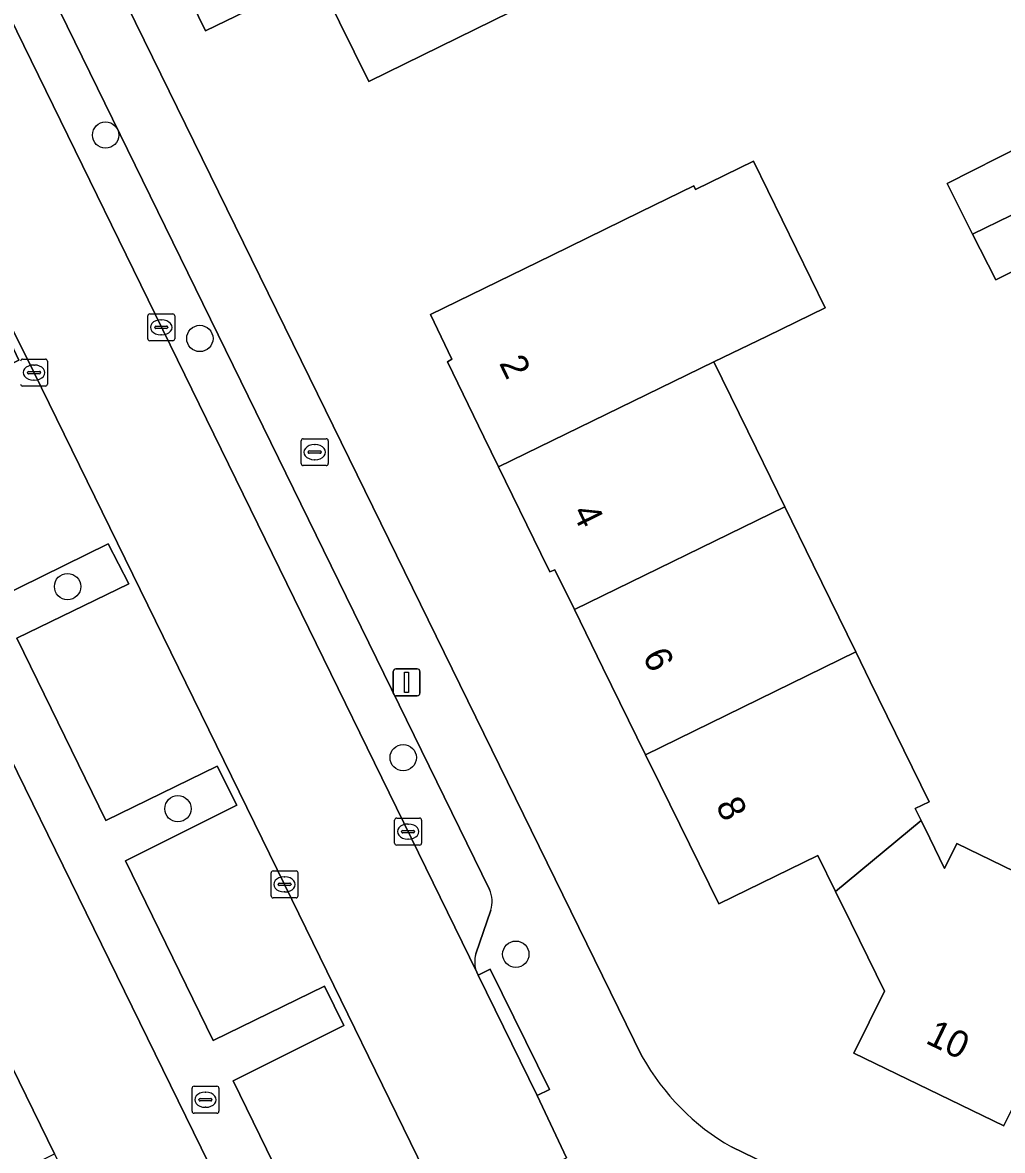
# Model space of a CAD drawing. Extents: x 160455 to 162082, y 388339 to 389736.
# Drawn here: x 161163.46 to 161199.87, y 388780.1 to 388822.01 of the extents above; entities that cross this region are included whole.
import ezdxf

# ---------------------------------------------------------------- set-up
doc = ezdxf.new("R2010")
doc.units = 0
for name, color, linetype in [('IMGEO_Boom', 7, 'Continuous'), ('IMGEO_Brandkraan', 7, 'Continuous'), ('IMGEO_Erf', 7, 'Continuous'), ('IMGEO_Kolk', 7, 'Continuous'), ('IMGEO_Lichtmast', 7, 'Continuous'), ('IMGEO_Muur', 7, 'Continuous'), ('IMGEO_Pand', 7, 'Continuous'), ('IMGEO_Pand_nummerreeks', 7, 'Continuous'), ('IMGEO_Parkeervlak_open', 7, 'Continuous'), ('IMGEO_Rijbaan_lokaal_gesloten', 7, 'Continuous'), ('IMGEO_Voetpad_open', 7, 'Continuous')]:
    doc.layers.add(name, color=color, linetype=linetype)

msp = doc.modelspace()

# ---------------------------------------------------------------- linework, layer by layer
at = {"layer": 'IMGEO_Boom'}
for centre in [(161166.547, 388817.834), (161170.049, 388810.274), (161165.134, 388801.053), (161177.603, 388794.697), (161169.234, 388792.799), (161181.787, 388787.392)]:
    msp.add_circle(centre, 0.489, dxfattribs=at)
at = {"layer": 'IMGEO_Brandkraan'}
for p, q in [((161173.816, 388805.624), (161173.816, 388806.476)), ((161173.891, 388806.55), (161174.743, 388806.55)), ((161174.304, 388806.33), (161174.329, 388806.33)), ((161174.817, 388806.476), (161174.817, 388805.624)), ((161174.075, 388806.044), (161174.075, 388806.056)), ((161174.513, 388806.007), (161174.115, 388806.007)), ((161174.118, 388806.093), (161174.516, 388806.093)), ((161174.559, 388806.056), (161174.559, 388806.044)), ((161174.743, 388805.55), (161173.891, 388805.55)), ((161174.327, 388805.77), (161174.302, 388805.77)), ((161169.757, 388781.557), (161169.757, 388782.409)), ((161169.832, 388782.483), (161170.684, 388782.483)), ((161170.758, 388782.409), (161170.758, 388781.557)), ((161170.016, 388781.977), (161170.016, 388781.989)), ((161170.059, 388782.026), (161170.457, 388782.026)), ((161170.245, 388782.263), (161170.27, 388782.263)), ((161170.5, 388781.989), (161170.5, 388781.977)), ((161170.454, 388781.94), (161170.056, 388781.94)), ((161170.268, 388781.703), (161170.243, 388781.703)), ((161170.684, 388781.483), (161169.832, 388781.483))]:
    msp.add_line(p, q, dxfattribs=at)
for points in [[(161173.816, 388805.624), (161173.816, 388806.476)], [(161173.891, 388806.55), (161174.743, 388806.55)], [(161174.817, 388806.476), (161174.817, 388805.624)], [(161174.743, 388805.55), (161173.891, 388805.55)], [(161169.757, 388781.557), (161169.757, 388782.409)], [(161169.832, 388782.483), (161170.684, 388782.483)], [(161170.758, 388782.409), (161170.758, 388781.557)], [(161170.684, 388781.483), (161169.832, 388781.483)]]:
    msp.add_lwpolyline(points, dxfattribs=at)
for centre, radius, start, end in [((161173.893, 388806.474), 0.0765, 91.552, 178.448), ((161173.893, 388806.474), 0.0765, 91.552, 178.448), ((161174.741, 388806.474), 0.0765, 1.552, 88.448), ((161174.741, 388806.474), 0.0765, 1.552, 88.448), ((161174.115, 388806.053), 0.0403, 85.8775, 175.7526), ((161174.112, 388806.043), 0.0366, 178.938, 274.7102), ((161174.516, 388806.05), 0.043, 264.8664, 352.4533), ((161174.52, 388806.055), 0.0386, 1.7309, 96.639), ((161173.893, 388805.626), 0.0765, 181.552, 268.448), ((161173.893, 388805.626), 0.0765, 181.552, 268.448), ((161174.741, 388805.626), 0.0765, 271.552, 358.448), ((161174.741, 388805.626), 0.0765, 271.552, 358.448), ((161169.834, 388782.407), 0.0765, 91.552, 178.448), ((161169.834, 388782.407), 0.0765, 91.552, 178.448), ((161170.682, 388782.407), 0.0765, 1.552, 88.448), ((161170.682, 388782.407), 0.0765, 1.552, 88.448), ((161170.056, 388781.986), 0.0403, 85.8775, 175.7526), ((161170.053, 388781.976), 0.0366, 178.938, 274.7102), ((161170.457, 388781.983), 0.043, 264.8664, 352.4533), ((161170.461, 388781.988), 0.0386, 1.7309, 96.639), ((161169.834, 388781.559), 0.0765, 181.552, 268.448), ((161169.834, 388781.559), 0.0765, 181.552, 268.448), ((161170.682, 388781.559), 0.0765, 271.552, 358.448), ((161170.682, 388781.559), 0.0765, 271.552, 358.448)]:
    msp.add_arc(centre, radius, start, end, dxfattribs=at)
for centre, major_axis, ratio, start_param, end_param in [((161174.303, 388806.05), (-0.387, 0.002), 0.722429, 4.712389, 7.853982), ((161174.328, 388806.05), (-0.39, 0.002), 0.717154, 1.570796, 4.712389), ((161170.244, 388781.983), (-0.387, 0.002), 0.722429, 4.712389, 7.853982), ((161170.269, 388781.983), (-0.39, 0.002), 0.717154, 1.570796, 4.712389)]:
    msp.add_ellipse(centre, major_axis=major_axis, ratio=ratio, start_param=start_param, end_param=end_param, dxfattribs=at)
at = {"layer": 'IMGEO_Erf'}
for points in [[(161163.955, 388829.586), (161164.513, 388828.446), (161168.285, 388820.734), (161174.119, 388808.827), (161186.487, 388783.582)], [(161174.412, 388823.728), (161170.264, 388821.701), (161167.422, 388827.533)], [(161181.607, 388822.409), (161176.325, 388819.822), (161174.698, 388823.144)], [(161202.297, 388813.799), (161199.619, 388812.449), (161198.759, 388814.156), (161197.812, 388816.035), (161200.649, 388817.466)], [(161199.92, 388781.009), (161194.35, 388783.71), (161195.481, 388786.019), (161194.244, 388788.542), (161193.668, 388789.718), (161193.008, 388791.065), (161189.325, 388789.261), (161187.149, 388793.704), (161186.608, 388794.807), (161185.025, 388798.039), (161183.965, 388800.204), (161183.242, 388801.68), (161183.052, 388801.596), (161182.717, 388802.284), (161181.147, 388805.507), (161180.603, 388806.623), (161179.247, 388809.405), (161179.415, 388809.51), (161178.619, 388811.161), (161183.111, 388813.358), (161186.423, 388814.978), (161188.397, 388815.943), (161188.459, 388815.816), (161190.614, 388816.869), (161193.28, 388811.417), (161191.123, 388810.366), (161189.148, 388809.404), (161190.714, 388806.2), (161191.78, 388804.02), (161192.834, 388801.864), (161194.417, 388798.627), (161194.954, 388797.527), (161197.139, 388793.057), (161196.627, 388792.807), (161196.847, 388792.358), (161197.164, 388791.71), (161197.716, 388790.583), (161198.168, 388791.505), (161203.738, 388788.804)], [(161150.291, 388816.315), (161142.481, 388812.499), (161142.443, 388812.577), (161141.165, 388811.947), (161141.631, 388811.003), (161142.904, 388811.632), (161147.915, 388814.108), (161150.398, 388809.043), (161152.766, 388804.212), (161155.156, 388799.337), (161157.529, 388794.497), (161159.906, 388789.648), (161162.274, 388784.817), (161164.651, 388779.969), (161167.054, 388775.066), (161169.458, 388770.163), (161171.375, 388766.291), (161175.253, 388764.406), (161180.119, 388762.042), (161184.994, 388759.672), (161189.859, 388757.308), (161194.707, 388754.952), (161199.618, 388752.565), (161204.511, 388750.188)], [(161214.946, 388750), (161175.501, 388769.165), (161152.729, 388815.657)], [(161189.797, 388780.231), (161252.051, 388750), (161259.191, 388746.533)]]:
    msp.add_lwpolyline(points, dxfattribs=at)
msp.add_arc((161194.18, 388787.871), 8.808, 209.1393, 240.1553, dxfattribs=at)
at = {"layer": 'IMGEO_Kolk'}
for p, q in [((161168.113, 388810.261), (161168.113, 388811.113)), ((161168.188, 388811.187), (161169.04, 388811.187)), ((161168.601, 388810.967), (161168.626, 388810.967)), ((161169.114, 388811.113), (161169.114, 388810.261)), ((161168.372, 388810.681), (161168.372, 388810.693)), ((161168.81, 388810.644), (161168.412, 388810.644)), ((161168.415, 388810.73), (161168.813, 388810.73)), ((161168.856, 388810.693), (161168.856, 388810.681)), ((161169.04, 388810.187), (161168.188, 388810.187)), ((161168.624, 388810.407), (161168.599, 388810.407)), ((161163.462, 388809.507), (161164.314, 388809.507)), ((161163.875, 388809.287), (161163.9, 388809.287)), ((161164.388, 388809.433), (161164.388, 388808.581)), ((161163.646, 388809.001), (161163.646, 388809.013)), ((161164.084, 388808.964), (161163.686, 388808.964)), ((161163.689, 388809.05), (161164.087, 388809.05)), ((161164.13, 388809.013), (161164.13, 388809.001)), ((161164.314, 388808.507), (161163.462, 388808.507)), ((161163.898, 388808.727), (161163.873, 388808.727)), ((161177.361, 388792.449), (161178.213, 388792.449)), ((161177.286, 388791.523), (161177.286, 388792.375)), ((161177.774, 388792.229), (161177.799, 388792.229)), ((161178.287, 388792.375), (161178.287, 388791.523)), ((161177.545, 388791.943), (161177.545, 388791.955)), ((161177.983, 388791.906), (161177.585, 388791.906)), ((161177.588, 388791.992), (161177.986, 388791.992)), ((161177.797, 388791.669), (161177.772, 388791.669)), ((161178.029, 388791.955), (161178.029, 388791.943)), ((161178.213, 388791.449), (161177.361, 388791.449)), ((161172.694, 388789.56), (161172.694, 388790.412)), ((161172.769, 388790.486), (161173.621, 388790.486)), ((161173.695, 388790.412), (161173.695, 388789.56)), ((161172.953, 388789.98), (161172.953, 388789.992)), ((161173.391, 388789.943), (161172.993, 388789.943)), ((161172.996, 388790.029), (161173.394, 388790.029)), ((161173.182, 388790.266), (161173.207, 388790.266)), ((161173.437, 388789.992), (161173.437, 388789.98)), ((161173.205, 388789.706), (161173.18, 388789.706)), ((161173.621, 388789.486), (161172.769, 388789.486))]:
    msp.add_line(p, q, dxfattribs=at)
for points in [[(161168.113, 388810.261), (161168.113, 388811.113)], [(161168.188, 388811.187), (161169.04, 388811.187)], [(161169.114, 388811.113), (161169.114, 388810.261)], [(161169.04, 388810.187), (161168.188, 388810.187)], [(161163.462, 388809.507), (161164.314, 388809.507)], [(161164.388, 388809.433), (161164.388, 388808.581)], [(161164.314, 388808.507), (161163.462, 388808.507)], [(161177.361, 388792.449), (161178.213, 388792.449)], [(161177.286, 388791.523), (161177.286, 388792.375)], [(161178.287, 388792.375), (161178.287, 388791.523)], [(161178.213, 388791.449), (161177.361, 388791.449)], [(161172.694, 388789.56), (161172.694, 388790.412)], [(161172.769, 388790.486), (161173.621, 388790.486)], [(161173.695, 388790.412), (161173.695, 388789.56)], [(161173.621, 388789.486), (161172.769, 388789.486)]]:
    msp.add_lwpolyline(points, dxfattribs=at)
for centre, radius, start, end in [((161168.19, 388811.111), 0.0765, 91.552, 178.448), ((161168.19, 388811.111), 0.0765, 91.552, 178.448), ((161169.038, 388811.111), 0.0765, 1.552, 88.448), ((161169.038, 388811.111), 0.0765, 1.552, 88.448), ((161168.412, 388810.69), 0.0403, 85.8775, 175.7526), ((161168.409, 388810.68), 0.0366, 178.938, 274.7102), ((161168.813, 388810.687), 0.043, 264.8664, 352.4533), ((161168.817, 388810.692), 0.0386, 1.7309, 96.639), ((161168.19, 388810.263), 0.0765, 181.552, 268.448), ((161168.19, 388810.263), 0.0765, 181.552, 268.448), ((161169.038, 388810.263), 0.0765, 271.552, 358.448), ((161169.038, 388810.263), 0.0765, 271.552, 358.448), ((161163.464, 388809.431), 0.0765, 91.552, 178.448), ((161163.464, 388809.431), 0.0765, 91.552, 178.448), ((161164.312, 388809.431), 0.0765, 1.552, 88.448), ((161164.312, 388809.431), 0.0765, 1.552, 88.448), ((161163.686, 388809.01), 0.0403, 85.8775, 175.7526), ((161163.683, 388809), 0.0366, 178.938, 274.7102), ((161164.087, 388809.007), 0.043, 264.8664, 352.4533), ((161164.091, 388809.012), 0.0386, 1.7309, 96.639), ((161163.464, 388808.583), 0.0765, 181.552, 268.448), ((161163.464, 388808.583), 0.0765, 181.552, 268.448), ((161164.312, 388808.583), 0.0765, 271.552, 358.448), ((161164.312, 388808.583), 0.0765, 271.552, 358.448), ((161177.363, 388792.373), 0.0765, 91.552, 178.448), ((161177.363, 388792.373), 0.0765, 91.552, 178.448), ((161178.211, 388792.373), 0.0765, 1.552, 88.448), ((161178.211, 388792.373), 0.0765, 1.552, 88.448), ((161177.585, 388791.952), 0.0403, 85.8775, 175.7526), ((161177.582, 388791.942), 0.0366, 178.938, 274.7102), ((161177.986, 388791.949), 0.043, 264.8664, 352.4533), ((161177.99, 388791.954), 0.0386, 1.7309, 96.639), ((161177.363, 388791.525), 0.0765, 181.552, 268.448), ((161177.363, 388791.525), 0.0765, 181.552, 268.448), ((161178.211, 388791.525), 0.0765, 271.552, 358.448), ((161178.211, 388791.525), 0.0765, 271.552, 358.448), ((161172.771, 388790.41), 0.0765, 91.552, 178.448), ((161172.771, 388790.41), 0.0765, 91.552, 178.448), ((161173.619, 388790.41), 0.0765, 1.552, 88.448), ((161173.619, 388790.41), 0.0765, 1.552, 88.448), ((161172.993, 388789.989), 0.0403, 85.8775, 175.7526), ((161172.99, 388789.979), 0.0366, 178.938, 274.7102), ((161173.394, 388789.986), 0.043, 264.8664, 352.4533), ((161173.398, 388789.991), 0.0386, 1.7309, 96.639), ((161172.771, 388789.562), 0.0765, 181.552, 268.448), ((161172.771, 388789.562), 0.0765, 181.552, 268.448), ((161173.619, 388789.562), 0.0765, 271.552, 358.448), ((161173.619, 388789.562), 0.0765, 271.552, 358.448)]:
    msp.add_arc(centre, radius, start, end, dxfattribs=at)
for centre, major_axis, ratio, start_param, end_param in [((161168.6, 388810.687), (-0.387, 0.002), 0.722429, 4.712389, 7.853982), ((161168.625, 388810.687), (-0.39, 0.002), 0.717154, 1.570796, 4.712389), ((161163.874, 388809.007), (-0.387, 0.002), 0.722429, 4.712389, 7.853982), ((161163.899, 388809.007), (-0.39, 0.002), 0.717154, 1.570796, 4.712389), ((161177.773, 388791.949), (-0.387, 0.002), 0.722429, 4.712389, 7.853982), ((161177.798, 388791.949), (-0.39, 0.002), 0.717154, 1.570796, 4.712389), ((161173.181, 388789.986), (-0.387, 0.002), 0.722429, 4.712389, 7.853982), ((161173.206, 388789.986), (-0.39, 0.002), 0.717154, 1.570796, 4.712389)]:
    msp.add_ellipse(centre, major_axis=major_axis, ratio=ratio, start_param=start_param, end_param=end_param, dxfattribs=at)
at = {"layer": 'IMGEO_Lichtmast'}
for p, q in [((161177.236, 388797.099), (161177.236, 388797.899)), ((161177.236, 388797.899), (161177.236, 388797.099)), ((161177.336, 388797.999), (161178.126, 388797.999)), ((161178.126, 388797.999), (161177.336, 388797.999)), ((161178.226, 388797.899), (161178.226, 388797.099)), ((161178.226, 388797.099), (161178.226, 388797.899)), ((161178.126, 388796.999), (161177.336, 388796.999)), ((161177.336, 388796.999), (161178.126, 388796.999))]:
    msp.add_line(p, q, dxfattribs=at)
msp.add_lwpolyline([(161177.656, 388797.874), (161177.806, 388797.874), (161177.806, 388797.124), (161177.656, 388797.124), (161177.656, 388797.874)], dxfattribs=at)
for centre, start, end in [((161177.336, 388797.899), 90, 180), ((161177.336, 388797.899), 90, 180), ((161178.126, 388797.899), 0, 90), ((161178.126, 388797.899), 360, 90), ((161177.336, 388797.099), 180, 270), ((161177.336, 388797.099), 180, 270), ((161178.126, 388797.099), 270, 0), ((161178.126, 388797.099), 270, 0)]:
    msp.add_arc(centre, 0.1, start, end, dxfattribs=at)
at = {"layer": 'IMGEO_Muur'}
msp.add_lwpolyline([(161168.285, 388820.734), (161174.119, 388808.827)], dxfattribs=at)
at = {"layer": 'IMGEO_Pand'}
for points in [[(161179.987, 388825.728), (161175.575, 388834.728), (161170.276, 388832.139), (161171.538, 388829.505), (161167.422, 388827.533), (161170.264, 388821.701), (161174.412, 388823.728), (161174.698, 388823.144), (161176.325, 388819.822), (161181.607, 388822.409)], [(161200.692, 388817.38), (161200.649, 388817.466), (161197.812, 388816.035), (161198.759, 388814.156), (161201.602, 388815.533), (161201.063, 388816.645)], [(161186.423, 388814.978), (161183.111, 388813.358), (161178.619, 388811.161), (161179.415, 388809.51), (161179.247, 388809.405), (161180.603, 388806.623), (161181.147, 388805.507), (161189.148, 388809.404), (161191.123, 388810.366), (161193.28, 388811.417), (161190.614, 388816.869), (161188.459, 388815.816), (161188.397, 388815.943)], [(161201.602, 388815.533), (161198.759, 388814.156), (161199.619, 388812.449), (161202.297, 388813.799), (161202.413, 388813.858)], [(161189.148, 388809.404), (161181.147, 388805.507), (161182.717, 388802.284), (161183.052, 388801.596), (161183.242, 388801.68), (161183.965, 388800.204), (161191.78, 388804.02), (161190.714, 388806.2)], [(161192.834, 388801.864), (161191.78, 388804.02), (161183.965, 388800.204), (161185.025, 388798.039), (161186.608, 388794.807), (161194.417, 388798.627)], [(161194.954, 388797.527), (161194.417, 388798.627), (161186.608, 388794.807), (161187.149, 388793.704), (161189.325, 388789.261), (161193.008, 388791.065), (161193.668, 388789.718), (161196.847, 388792.358), (161196.627, 388792.807), (161197.139, 388793.057)], [(161203.738, 388788.804), (161198.168, 388791.505), (161197.716, 388790.583), (161197.164, 388791.71), (161196.847, 388792.358), (161193.668, 388789.718), (161194.244, 388788.542), (161195.481, 388786.019), (161194.35, 388783.71), (161199.92, 388781.009)], [(161162.274, 388784.817), (161154.676, 388781.076), (161151.99, 388779.754), (161154.367, 388774.902), (161157.052, 388776.225), (161164.651, 388779.969)]]:
    msp.add_lwpolyline(points, close=True, dxfattribs=at)
at = {"layer": 'IMGEO_Parkeervlak_open'}
for points in [[(161161.878, 388824.499), (161180.336, 388786.719)], [(161180.812, 388789.799), (161164.567, 388823.032)], [(161180.305, 388787.404), (161180.857, 388789.028)]]:
    msp.add_lwpolyline(points, dxfattribs=at)
msp.add_lwpolyline([(161157.499, 388821.856), (161153.169, 388819.754), (161158.482, 388808.908), (161162.623, 388810.942), (161163.318, 388809.47), (161159.179, 388807.408), (161162.529, 388800.624), (161166.642, 388802.645), (161167.407, 388801.156), (161163.243, 388799.143), (161166.56, 388792.358), (161170.698, 388794.383), (161171.421, 388792.928), (161167.281, 388790.865), (161170.549, 388784.182), (161174.685, 388786.21), (161175.402, 388784.74), (161171.285, 388782.685), (161174.503, 388776.086), (161178.915, 388778.265), (161173.208, 388789.962), (161163.879, 388809.025)], close=True, dxfattribs=at)
for centre, radius, start, end in [((161179.86, 388789.357), 1.049, 341.7477, 24.9329), ((161181.26, 388787.104), 1.001, 162.5596, 202.6227)]:
    msp.add_arc(centre, radius, start, end, dxfattribs=at)
at = {"layer": 'IMGEO_Rijbaan_lokaal_gesloten'}
msp.add_lwpolyline([(161161.878, 388824.499), (161160.823, 388826.656), (161156.337, 388824.48), (161156.593, 388823.902), (161157.499, 388821.856), (161163.879, 388809.025), (161173.208, 388789.962), (161178.915, 388778.265), (161179.227, 388777.616), (161183.671, 388779.828), (161182.586, 388782.142), (161180.387, 388786.614), (161180.336, 388786.719)], close=True, dxfattribs=at)
at = {"layer": 'IMGEO_Voetpad_open'}
for points in [[(161186.487, 388783.582), (161174.119, 388808.827), (161168.285, 388820.734), (161164.513, 388828.446), (161163.955, 388829.586)], [(161153.169, 388819.754), (161157.499, 388821.856), (161156.593, 388823.902), (161150.3, 388820.821), (161151.09, 388819.008), (161151.116, 388818.934), (161152.395, 388816.339), (161152.729, 388815.657), (161175.501, 388769.165), (161214.946, 388750), (161240.655, 388737.542)], [(161164.567, 388823.032), (161180.812, 388789.799)], [(161179.54, 388776.883), (161179.227, 388777.616), (161178.915, 388778.265), (161174.503, 388776.086), (161171.285, 388782.685), (161175.402, 388784.74), (161174.685, 388786.21), (161170.549, 388784.182), (161167.281, 388790.865), (161171.421, 388792.928), (161170.698, 388794.383), (161166.56, 388792.358), (161163.243, 388799.143), (161167.407, 388801.156), (161166.642, 388802.645), (161162.529, 388800.624), (161159.179, 388807.408), (161163.318, 388809.47), (161162.623, 388810.942), (161158.482, 388808.908), (161153.169, 388819.754)], [(161180.857, 388789.028), (161180.305, 388787.404)], [(161180.336, 388786.719), (161180.387, 388786.614), (161180.835, 388786.834), (161183.034, 388782.362), (161182.586, 388782.142), (161183.671, 388779.828)], [(161259.191, 388746.533), (161252.051, 388750), (161189.797, 388780.231)]]:
    msp.add_lwpolyline(points, dxfattribs=at)
msp.add_lwpolyline([(161180.387, 388786.614), (161182.586, 388782.142), (161183.034, 388782.362), (161180.835, 388786.834)], close=True, dxfattribs=at)
for centre, radius, start, end in [((161179.86, 388789.357), 1.049, 341.7477, 24.9329), ((161181.26, 388787.104), 1.001, 162.5596, 202.6227), ((161194.18, 388787.871), 8.808, 209.1393, 240.1553)]:
    msp.add_arc(centre, radius, start, end, dxfattribs=at)

# ---------------------------------------------------------------- texts
at = {"layer": 'IMGEO_Pand_nummerreeks'}
for s, rotation, p in [('2', 295.7428, (161181.153, 388809.36)), ('4', 296.091, (161183.862, 388803.825)), ('6', 296.1033, (161186.482, 388798.474)), ('8', 296.0937, (161189.198, 388792.93)), ('10', 334.1327, (161196.972, 388784.106))]:
    msp.add_text(s, height=1, rotation=rotation, dxfattribs=at).set_placement(p)

doc.saveas('drawing.dxf')
